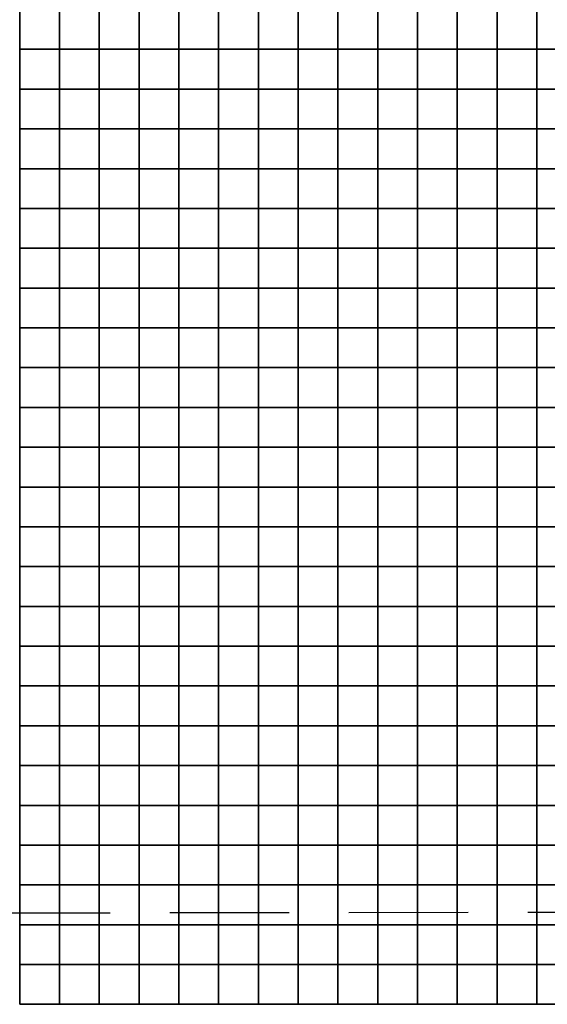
# Model space of a CAD drawing. Header units: millimetres. Extents: x -115474967 to 444143, y -74377 to 241828222.
# Tile 334 of 590: x -123189 to -122526, y 272667 to 273905. Entities that reach past the tile are written whole.
import ezdxf

# ---------------------------------------------------------------- set-up
doc = ezdxf.new("R2010")
doc.units = ezdxf.units.MM
doc.header["$MEASUREMENT"] = 0
doc.linetypes.add('2DASHED', pattern=[0.75, 0.5, -0.25])
for name, color, linetype in [('00-2 Fittings', 8, 'Continuous'), ('00-3 Elev 02', 1, 'Continuous'), ('CEIL-PLAN', 7, 'Continuous')]:
    doc.layers.add(name, color=color, linetype=linetype)
doc.layers.add('0_cons_01', color=40, linetype='Continuous', lineweight=0, plot=False)

# ---------------------------------------------------------------- blocks, each defined once
blk = doc.blocks.new('1')
at = {"layer": '00-2 Fittings', "color": 9, "true_color": 0xc7c8ca}
for points in [[(-130052.3, 275810.3), (-130052.3, 275760.3), (-130102.3, 275760.3), (-130102.3, 275810.3)], [(-130002.3, 275810.3), (-130002.3, 275760.3), (-130052.3, 275760.3), (-130052.3, 275810.3)], [(-129952.3, 275810.3), (-129952.3, 275760.3), (-130002.3, 275760.3), (-130002.3, 275810.3)], [(-129902.3, 275810.3), (-129902.3, 275760.3), (-129952.3, 275760.3), (-129952.3, 275810.3)], [(-129852.3, 275810.3), (-129852.3, 275760.3), (-129902.3, 275760.3), (-129902.3, 275810.3)], [(-129802.3, 275810.3), (-129802.3, 275760.3), (-129852.3, 275760.3), (-129852.3, 275810.3)], [(-129752.3, 275810.3), (-129752.3, 275760.3), (-129802.3, 275760.3), (-129802.3, 275810.3)], [(-129702.3, 275810.3), (-129702.3, 275760.3), (-129752.3, 275760.3), (-129752.3, 275810.3)], [(-129652.3, 275810.3), (-129652.3, 275760.3), (-129702.3, 275760.3), (-129702.3, 275810.3)], [(-129602.3, 275810.3), (-129602.3, 275760.3), (-129652.3, 275760.3), (-129652.3, 275810.3)], [(-129552.3, 275810.3), (-129552.3, 275760.3), (-129602.3, 275760.3), (-129602.3, 275810.3)], [(-129502.3, 275810.3), (-129502.3, 275760.3), (-129552.3, 275760.3), (-129552.3, 275810.3)], [(-129452.3, 275810.3), (-129452.3, 275760.3), (-129502.3, 275760.3), (-129502.3, 275810.3)], [(-129402.3, 275810.3), (-129402.3, 275760.3), (-129452.3, 275760.3), (-129452.3, 275810.3)], [(-130052.3, 275760.3), (-130052.3, 275710.3), (-130102.3, 275710.3), (-130102.3, 275760.3)], [(-130002.3, 275760.3), (-130002.3, 275710.3), (-130052.3, 275710.3), (-130052.3, 275760.3)], [(-129952.3, 275760.3), (-129952.3, 275710.3), (-130002.3, 275710.3), (-130002.3, 275760.3)], [(-129902.3, 275760.3), (-129902.3, 275710.3), (-129952.3, 275710.3), (-129952.3, 275760.3)], [(-129852.3, 275760.3), (-129852.3, 275710.3), (-129902.3, 275710.3), (-129902.3, 275760.3)], [(-129802.3, 275760.3), (-129802.3, 275710.3), (-129852.3, 275710.3), (-129852.3, 275760.3)], [(-129752.3, 275760.3), (-129752.3, 275710.3), (-129802.3, 275710.3), (-129802.3, 275760.3)], [(-129702.3, 275760.3), (-129702.3, 275710.3), (-129752.3, 275710.3), (-129752.3, 275760.3)], [(-129652.3, 275760.3), (-129652.3, 275710.3), (-129702.3, 275710.3), (-129702.3, 275760.3)], [(-129602.3, 275760.3), (-129602.3, 275710.3), (-129652.3, 275710.3), (-129652.3, 275760.3)], [(-129552.3, 275760.3), (-129552.3, 275710.3), (-129602.3, 275710.3), (-129602.3, 275760.3)], [(-129502.3, 275760.3), (-129502.3, 275710.3), (-129552.3, 275710.3), (-129552.3, 275760.3)], [(-129452.3, 275760.3), (-129452.3, 275710.3), (-129502.3, 275710.3), (-129502.3, 275760.3)], [(-129402.3, 275760.3), (-129402.3, 275710.3), (-129452.3, 275710.3), (-129452.3, 275760.3)], [(-130052.3, 275710.3), (-130052.3, 275660.3), (-130102.3, 275660.3), (-130102.3, 275710.3)], [(-130002.3, 275710.3), (-130002.3, 275660.3), (-130052.3, 275660.3), (-130052.3, 275710.3)], [(-129952.3, 275710.3), (-129952.3, 275660.3), (-130002.3, 275660.3), (-130002.3, 275710.3)], [(-129902.3, 275710.3), (-129902.3, 275660.3), (-129952.3, 275660.3), (-129952.3, 275710.3)], [(-129852.3, 275710.3), (-129852.3, 275660.3), (-129902.3, 275660.3), (-129902.3, 275710.3)], [(-129802.3, 275710.3), (-129802.3, 275660.3), (-129852.3, 275660.3), (-129852.3, 275710.3)], [(-129752.3, 275710.3), (-129752.3, 275660.3), (-129802.3, 275660.3), (-129802.3, 275710.3)], [(-129702.3, 275710.3), (-129702.3, 275660.3), (-129752.3, 275660.3), (-129752.3, 275710.3)], [(-129652.3, 275710.3), (-129652.3, 275660.3), (-129702.3, 275660.3), (-129702.3, 275710.3)], [(-129602.3, 275710.3), (-129602.3, 275660.3), (-129652.3, 275660.3), (-129652.3, 275710.3)], [(-129552.3, 275710.3), (-129552.3, 275660.3), (-129602.3, 275660.3), (-129602.3, 275710.3)], [(-129502.3, 275710.3), (-129502.3, 275660.3), (-129552.3, 275660.3), (-129552.3, 275710.3)], [(-129452.3, 275710.3), (-129452.3, 275660.3), (-129502.3, 275660.3), (-129502.3, 275710.3)], [(-129402.3, 275710.3), (-129402.3, 275660.3), (-129452.3, 275660.3), (-129452.3, 275710.3)], [(-130052.3, 275660.3), (-130052.3, 275610.3), (-130102.3, 275610.3), (-130102.3, 275660.3)], [(-130002.3, 275660.3), (-130002.3, 275610.3), (-130052.3, 275610.3), (-130052.3, 275660.3)], [(-129952.3, 275660.3), (-129952.3, 275610.3), (-130002.3, 275610.3), (-130002.3, 275660.3)], [(-129902.3, 275660.3), (-129902.3, 275610.3), (-129952.3, 275610.3), (-129952.3, 275660.3)], [(-129852.3, 275660.3), (-129852.3, 275610.3), (-129902.3, 275610.3), (-129902.3, 275660.3)], [(-129802.3, 275660.3), (-129802.3, 275610.3), (-129852.3, 275610.3), (-129852.3, 275660.3)], [(-129752.3, 275660.3), (-129752.3, 275610.3), (-129802.3, 275610.3), (-129802.3, 275660.3)], [(-129702.3, 275660.3), (-129702.3, 275610.3), (-129752.3, 275610.3), (-129752.3, 275660.3)], [(-129652.3, 275660.3), (-129652.3, 275610.3), (-129702.3, 275610.3), (-129702.3, 275660.3)], [(-129602.3, 275660.3), (-129602.3, 275610.3), (-129652.3, 275610.3), (-129652.3, 275660.3)], [(-129552.3, 275660.3), (-129552.3, 275610.3), (-129602.3, 275610.3), (-129602.3, 275660.3)], [(-129502.3, 275660.3), (-129502.3, 275610.3), (-129552.3, 275610.3), (-129552.3, 275660.3)], [(-129452.3, 275660.3), (-129452.3, 275610.3), (-129502.3, 275610.3), (-129502.3, 275660.3)], [(-129402.3, 275660.3), (-129402.3, 275610.3), (-129452.3, 275610.3), (-129452.3, 275660.3)], [(-130052.3, 275610.3), (-130052.3, 275560.3), (-130102.3, 275560.3), (-130102.3, 275610.3)], [(-130002.3, 275610.3), (-130002.3, 275560.3), (-130052.3, 275560.3), (-130052.3, 275610.3)], [(-129952.3, 275610.3), (-129952.3, 275560.3), (-130002.3, 275560.3), (-130002.3, 275610.3)], [(-129902.3, 275610.3), (-129902.3, 275560.3), (-129952.3, 275560.3), (-129952.3, 275610.3)], [(-129852.3, 275610.3), (-129852.3, 275560.3), (-129902.3, 275560.3), (-129902.3, 275610.3)], [(-129802.3, 275610.3), (-129802.3, 275560.3), (-129852.3, 275560.3), (-129852.3, 275610.3)], [(-129752.3, 275610.3), (-129752.3, 275560.3), (-129802.3, 275560.3), (-129802.3, 275610.3)], [(-129702.3, 275610.3), (-129702.3, 275560.3), (-129752.3, 275560.3), (-129752.3, 275610.3)], [(-129652.3, 275610.3), (-129652.3, 275560.3), (-129702.3, 275560.3), (-129702.3, 275610.3)], [(-129602.3, 275610.3), (-129602.3, 275560.3), (-129652.3, 275560.3), (-129652.3, 275610.3)], [(-129552.3, 275610.3), (-129552.3, 275560.3), (-129602.3, 275560.3), (-129602.3, 275610.3)], [(-129502.3, 275610.3), (-129502.3, 275560.3), (-129552.3, 275560.3), (-129552.3, 275610.3)], [(-129452.3, 275610.3), (-129452.3, 275560.3), (-129502.3, 275560.3), (-129502.3, 275610.3)], [(-129402.3, 275610.3), (-129402.3, 275560.3), (-129452.3, 275560.3), (-129452.3, 275610.3)], [(-130052.3, 275560.3), (-130052.3, 275510.3), (-130102.3, 275510.3), (-130102.3, 275560.3)], [(-130002.3, 275560.3), (-130002.3, 275510.3), (-130052.3, 275510.3), (-130052.3, 275560.3)], [(-129952.3, 275560.3), (-129952.3, 275510.3), (-130002.3, 275510.3), (-130002.3, 275560.3)], [(-129902.3, 275560.3), (-129902.3, 275510.3), (-129952.3, 275510.3), (-129952.3, 275560.3)], [(-129852.3, 275560.3), (-129852.3, 275510.3), (-129902.3, 275510.3), (-129902.3, 275560.3)], [(-129802.3, 275560.3), (-129802.3, 275510.3), (-129852.3, 275510.3), (-129852.3, 275560.3)], [(-129752.3, 275560.3), (-129752.3, 275510.3), (-129802.3, 275510.3), (-129802.3, 275560.3)], [(-129702.3, 275560.3), (-129702.3, 275510.3), (-129752.3, 275510.3), (-129752.3, 275560.3)], [(-129652.3, 275560.3), (-129652.3, 275510.3), (-129702.3, 275510.3), (-129702.3, 275560.3)], [(-129602.3, 275560.3), (-129602.3, 275510.3), (-129652.3, 275510.3), (-129652.3, 275560.3)], [(-129552.3, 275560.3), (-129552.3, 275510.3), (-129602.3, 275510.3), (-129602.3, 275560.3)], [(-129502.3, 275560.3), (-129502.3, 275510.3), (-129552.3, 275510.3), (-129552.3, 275560.3)], [(-129452.3, 275560.3), (-129452.3, 275510.3), (-129502.3, 275510.3), (-129502.3, 275560.3)], [(-129402.3, 275560.3), (-129402.3, 275510.3), (-129452.3, 275510.3), (-129452.3, 275560.3)], [(-130052.3, 275510.3), (-130052.3, 275460.3), (-130102.3, 275460.3), (-130102.3, 275510.3)], [(-130002.3, 275510.3), (-130002.3, 275460.3), (-130052.3, 275460.3), (-130052.3, 275510.3)], [(-129952.3, 275510.3), (-129952.3, 275460.3), (-130002.3, 275460.3), (-130002.3, 275510.3)], [(-129902.3, 275510.3), (-129902.3, 275460.3), (-129952.3, 275460.3), (-129952.3, 275510.3)], [(-129852.3, 275510.3), (-129852.3, 275460.3), (-129902.3, 275460.3), (-129902.3, 275510.3)], [(-129802.3, 275510.3), (-129802.3, 275460.3), (-129852.3, 275460.3), (-129852.3, 275510.3)], [(-129752.3, 275510.3), (-129752.3, 275460.3), (-129802.3, 275460.3), (-129802.3, 275510.3)], [(-129702.3, 275510.3), (-129702.3, 275460.3), (-129752.3, 275460.3), (-129752.3, 275510.3)], [(-129652.3, 275510.3), (-129652.3, 275460.3), (-129702.3, 275460.3), (-129702.3, 275510.3)], [(-129602.3, 275510.3), (-129602.3, 275460.3), (-129652.3, 275460.3), (-129652.3, 275510.3)], [(-129552.3, 275510.3), (-129552.3, 275460.3), (-129602.3, 275460.3), (-129602.3, 275510.3)], [(-129502.3, 275510.3), (-129502.3, 275460.3), (-129552.3, 275460.3), (-129552.3, 275510.3)], [(-129452.3, 275510.3), (-129452.3, 275460.3), (-129502.3, 275460.3), (-129502.3, 275510.3)], [(-129402.3, 275510.3), (-129402.3, 275460.3), (-129452.3, 275460.3), (-129452.3, 275510.3)], [(-130052.3, 275460.3), (-130052.3, 275410.3), (-130102.3, 275410.3), (-130102.3, 275460.3)], [(-130002.3, 275460.3), (-130002.3, 275410.3), (-130052.3, 275410.3), (-130052.3, 275460.3)], [(-129952.3, 275460.3), (-129952.3, 275410.3), (-130002.3, 275410.3), (-130002.3, 275460.3)], [(-129902.3, 275460.3), (-129902.3, 275410.3), (-129952.3, 275410.3), (-129952.3, 275460.3)], [(-129852.3, 275460.3), (-129852.3, 275410.3), (-129902.3, 275410.3), (-129902.3, 275460.3)], [(-129802.3, 275460.3), (-129802.3, 275410.3), (-129852.3, 275410.3), (-129852.3, 275460.3)], [(-129752.3, 275460.3), (-129752.3, 275410.3), (-129802.3, 275410.3), (-129802.3, 275460.3)], [(-129702.3, 275460.3), (-129702.3, 275410.3), (-129752.3, 275410.3), (-129752.3, 275460.3)], [(-129652.3, 275460.3), (-129652.3, 275410.3), (-129702.3, 275410.3), (-129702.3, 275460.3)], [(-129602.3, 275460.3), (-129602.3, 275410.3), (-129652.3, 275410.3), (-129652.3, 275460.3)], [(-129552.3, 275460.3), (-129552.3, 275410.3), (-129602.3, 275410.3), (-129602.3, 275460.3)], [(-129502.3, 275460.3), (-129502.3, 275410.3), (-129552.3, 275410.3), (-129552.3, 275460.3)], [(-129452.3, 275460.3), (-129452.3, 275410.3), (-129502.3, 275410.3), (-129502.3, 275460.3)], [(-129402.3, 275460.3), (-129402.3, 275410.3), (-129452.3, 275410.3), (-129452.3, 275460.3)], [(-130052.3, 275410.3), (-130052.3, 275360.3), (-130102.3, 275360.3), (-130102.3, 275410.3)], [(-130002.3, 275410.3), (-130002.3, 275360.3), (-130052.3, 275360.3), (-130052.3, 275410.3)], [(-129952.3, 275410.3), (-129952.3, 275360.3), (-130002.3, 275360.3), (-130002.3, 275410.3)], [(-129902.3, 275410.3), (-129902.3, 275360.3), (-129952.3, 275360.3), (-129952.3, 275410.3)], [(-129852.3, 275410.3), (-129852.3, 275360.3), (-129902.3, 275360.3), (-129902.3, 275410.3)], [(-129802.3, 275410.3), (-129802.3, 275360.3), (-129852.3, 275360.3), (-129852.3, 275410.3)], [(-129752.3, 275410.3), (-129752.3, 275360.3), (-129802.3, 275360.3), (-129802.3, 275410.3)], [(-129702.3, 275410.3), (-129702.3, 275360.3), (-129752.3, 275360.3), (-129752.3, 275410.3)], [(-129652.3, 275410.3), (-129652.3, 275360.3), (-129702.3, 275360.3), (-129702.3, 275410.3)], [(-129602.3, 275410.3), (-129602.3, 275360.3), (-129652.3, 275360.3), (-129652.3, 275410.3)], [(-129552.3, 275410.3), (-129552.3, 275360.3), (-129602.3, 275360.3), (-129602.3, 275410.3)], [(-129502.3, 275410.3), (-129502.3, 275360.3), (-129552.3, 275360.3), (-129552.3, 275410.3)], [(-129452.3, 275410.3), (-129452.3, 275360.3), (-129502.3, 275360.3), (-129502.3, 275410.3)], [(-129402.3, 275410.3), (-129402.3, 275360.3), (-129452.3, 275360.3), (-129452.3, 275410.3)], [(-130052.3, 275360.3), (-130052.3, 275310.3), (-130102.3, 275310.3), (-130102.3, 275360.3)], [(-130002.3, 275360.3), (-130002.3, 275310.3), (-130052.3, 275310.3), (-130052.3, 275360.3)], [(-129952.3, 275360.3), (-129952.3, 275310.3), (-130002.3, 275310.3), (-130002.3, 275360.3)], [(-129902.3, 275360.3), (-129902.3, 275310.3), (-129952.3, 275310.3), (-129952.3, 275360.3)], [(-129852.3, 275360.3), (-129852.3, 275310.3), (-129902.3, 275310.3), (-129902.3, 275360.3)], [(-129802.3, 275360.3), (-129802.3, 275310.3), (-129852.3, 275310.3), (-129852.3, 275360.3)], [(-129752.3, 275360.3), (-129752.3, 275310.3), (-129802.3, 275310.3), (-129802.3, 275360.3)], [(-129702.3, 275360.3), (-129702.3, 275310.3), (-129752.3, 275310.3), (-129752.3, 275360.3)], [(-129652.3, 275360.3), (-129652.3, 275310.3), (-129702.3, 275310.3), (-129702.3, 275360.3)], [(-129602.3, 275360.3), (-129602.3, 275310.3), (-129652.3, 275310.3), (-129652.3, 275360.3)], [(-129552.3, 275360.3), (-129552.3, 275310.3), (-129602.3, 275310.3), (-129602.3, 275360.3)], [(-129502.3, 275360.3), (-129502.3, 275310.3), (-129552.3, 275310.3), (-129552.3, 275360.3)], [(-129452.3, 275360.3), (-129452.3, 275310.3), (-129502.3, 275310.3), (-129502.3, 275360.3)], [(-129402.3, 275360.3), (-129402.3, 275310.3), (-129452.3, 275310.3), (-129452.3, 275360.3)], [(-130052.3, 275310.3), (-130052.3, 275260.3), (-130102.3, 275260.3), (-130102.3, 275310.3)], [(-130002.3, 275310.3), (-130002.3, 275260.3), (-130052.3, 275260.3), (-130052.3, 275310.3)], [(-129952.3, 275310.3), (-129952.3, 275260.3), (-130002.3, 275260.3), (-130002.3, 275310.3)], [(-129902.3, 275310.3), (-129902.3, 275260.3), (-129952.3, 275260.3), (-129952.3, 275310.3)], [(-129852.3, 275310.3), (-129852.3, 275260.3), (-129902.3, 275260.3), (-129902.3, 275310.3)], [(-129802.3, 275310.3), (-129802.3, 275260.3), (-129852.3, 275260.3), (-129852.3, 275310.3)], [(-129752.3, 275310.3), (-129752.3, 275260.3), (-129802.3, 275260.3), (-129802.3, 275310.3)], [(-129702.3, 275310.3), (-129702.3, 275260.3), (-129752.3, 275260.3), (-129752.3, 275310.3)], [(-129652.3, 275310.3), (-129652.3, 275260.3), (-129702.3, 275260.3), (-129702.3, 275310.3)], [(-129602.3, 275310.3), (-129602.3, 275260.3), (-129652.3, 275260.3), (-129652.3, 275310.3)], [(-129552.3, 275310.3), (-129552.3, 275260.3), (-129602.3, 275260.3), (-129602.3, 275310.3)], [(-129502.3, 275310.3), (-129502.3, 275260.3), (-129552.3, 275260.3), (-129552.3, 275310.3)], [(-129452.3, 275310.3), (-129452.3, 275260.3), (-129502.3, 275260.3), (-129502.3, 275310.3)], [(-129402.3, 275310.3), (-129402.3, 275260.3), (-129452.3, 275260.3), (-129452.3, 275310.3)], [(-130052.3, 275260.3), (-130052.3, 275210.3), (-130102.3, 275210.3), (-130102.3, 275260.3)], [(-130002.3, 275260.3), (-130002.3, 275210.3), (-130052.3, 275210.3), (-130052.3, 275260.3)], [(-129952.3, 275260.3), (-129952.3, 275210.3), (-130002.3, 275210.3), (-130002.3, 275260.3)], [(-129902.3, 275260.3), (-129902.3, 275210.3), (-129952.3, 275210.3), (-129952.3, 275260.3)], [(-129852.3, 275260.3), (-129852.3, 275210.3), (-129902.3, 275210.3), (-129902.3, 275260.3)], [(-129802.3, 275260.3), (-129802.3, 275210.3), (-129852.3, 275210.3), (-129852.3, 275260.3)], [(-129752.3, 275260.3), (-129752.3, 275210.3), (-129802.3, 275210.3), (-129802.3, 275260.3)], [(-129702.3, 275260.3), (-129702.3, 275210.3), (-129752.3, 275210.3), (-129752.3, 275260.3)], [(-129652.3, 275260.3), (-129652.3, 275210.3), (-129702.3, 275210.3), (-129702.3, 275260.3)], [(-129602.3, 275260.3), (-129602.3, 275210.3), (-129652.3, 275210.3), (-129652.3, 275260.3)], [(-129552.3, 275260.3), (-129552.3, 275210.3), (-129602.3, 275210.3), (-129602.3, 275260.3)], [(-129502.3, 275260.3), (-129502.3, 275210.3), (-129552.3, 275210.3), (-129552.3, 275260.3)], [(-129452.3, 275260.3), (-129452.3, 275210.3), (-129502.3, 275210.3), (-129502.3, 275260.3)], [(-129402.3, 275260.3), (-129402.3, 275210.3), (-129452.3, 275210.3), (-129452.3, 275260.3)], [(-130052.3, 275210.3), (-130052.3, 275160.3), (-130102.3, 275160.3), (-130102.3, 275210.3)], [(-130002.3, 275210.3), (-130002.3, 275160.3), (-130052.3, 275160.3), (-130052.3, 275210.3)], [(-129952.3, 275210.3), (-129952.3, 275160.3), (-130002.3, 275160.3), (-130002.3, 275210.3)], [(-129902.3, 275210.3), (-129902.3, 275160.3), (-129952.3, 275160.3), (-129952.3, 275210.3)], [(-129852.3, 275210.3), (-129852.3, 275160.3), (-129902.3, 275160.3), (-129902.3, 275210.3)], [(-129802.3, 275210.3), (-129802.3, 275160.3), (-129852.3, 275160.3), (-129852.3, 275210.3)], [(-129752.3, 275210.3), (-129752.3, 275160.3), (-129802.3, 275160.3), (-129802.3, 275210.3)], [(-129702.3, 275210.3), (-129702.3, 275160.3), (-129752.3, 275160.3), (-129752.3, 275210.3)], [(-129652.3, 275210.3), (-129652.3, 275160.3), (-129702.3, 275160.3), (-129702.3, 275210.3)], [(-129602.3, 275210.3), (-129602.3, 275160.3), (-129652.3, 275160.3), (-129652.3, 275210.3)], [(-129552.3, 275210.3), (-129552.3, 275160.3), (-129602.3, 275160.3), (-129602.3, 275210.3)], [(-129502.3, 275210.3), (-129502.3, 275160.3), (-129552.3, 275160.3), (-129552.3, 275210.3)], [(-129452.3, 275210.3), (-129452.3, 275160.3), (-129502.3, 275160.3), (-129502.3, 275210.3)], [(-129402.3, 275210.3), (-129402.3, 275160.3), (-129452.3, 275160.3), (-129452.3, 275210.3)], [(-130052.3, 275160.3), (-130052.3, 275110.3), (-130102.3, 275110.3), (-130102.3, 275160.3)], [(-130002.3, 275160.3), (-130002.3, 275110.3), (-130052.3, 275110.3), (-130052.3, 275160.3)], [(-129952.3, 275160.3), (-129952.3, 275110.3), (-130002.3, 275110.3), (-130002.3, 275160.3)], [(-129902.3, 275160.3), (-129902.3, 275110.3), (-129952.3, 275110.3), (-129952.3, 275160.3)], [(-129852.3, 275160.3), (-129852.3, 275110.3), (-129902.3, 275110.3), (-129902.3, 275160.3)], [(-129802.3, 275160.3), (-129802.3, 275110.3), (-129852.3, 275110.3), (-129852.3, 275160.3)], [(-129752.3, 275160.3), (-129752.3, 275110.3), (-129802.3, 275110.3), (-129802.3, 275160.3)], [(-129702.3, 275160.3), (-129702.3, 275110.3), (-129752.3, 275110.3), (-129752.3, 275160.3)], [(-129652.3, 275160.3), (-129652.3, 275110.3), (-129702.3, 275110.3), (-129702.3, 275160.3)], [(-129602.3, 275160.3), (-129602.3, 275110.3), (-129652.3, 275110.3), (-129652.3, 275160.3)], [(-129552.3, 275160.3), (-129552.3, 275110.3), (-129602.3, 275110.3), (-129602.3, 275160.3)], [(-129502.3, 275160.3), (-129502.3, 275110.3), (-129552.3, 275110.3), (-129552.3, 275160.3)], [(-129452.3, 275160.3), (-129452.3, 275110.3), (-129502.3, 275110.3), (-129502.3, 275160.3)], [(-129402.3, 275160.3), (-129402.3, 275110.3), (-129452.3, 275110.3), (-129452.3, 275160.3)], [(-130052.3, 275110.3), (-130052.3, 275060.3), (-130102.3, 275060.3), (-130102.3, 275110.3)], [(-130002.3, 275110.3), (-130002.3, 275060.3), (-130052.3, 275060.3), (-130052.3, 275110.3)], [(-129952.3, 275110.3), (-129952.3, 275060.3), (-130002.3, 275060.3), (-130002.3, 275110.3)], [(-129902.3, 275110.3), (-129902.3, 275060.3), (-129952.3, 275060.3), (-129952.3, 275110.3)], [(-129852.3, 275110.3), (-129852.3, 275060.3), (-129902.3, 275060.3), (-129902.3, 275110.3)], [(-129802.3, 275110.3), (-129802.3, 275060.3), (-129852.3, 275060.3), (-129852.3, 275110.3)], [(-129752.3, 275110.3), (-129752.3, 275060.3), (-129802.3, 275060.3), (-129802.3, 275110.3)], [(-129702.3, 275110.3), (-129702.3, 275060.3), (-129752.3, 275060.3), (-129752.3, 275110.3)], [(-129652.3, 275110.3), (-129652.3, 275060.3), (-129702.3, 275060.3), (-129702.3, 275110.3)], [(-129602.3, 275110.3), (-129602.3, 275060.3), (-129652.3, 275060.3), (-129652.3, 275110.3)], [(-129552.3, 275110.3), (-129552.3, 275060.3), (-129602.3, 275060.3), (-129602.3, 275110.3)], [(-129502.3, 275110.3), (-129502.3, 275060.3), (-129552.3, 275060.3), (-129552.3, 275110.3)], [(-129452.3, 275110.3), (-129452.3, 275060.3), (-129502.3, 275060.3), (-129502.3, 275110.3)], [(-129402.3, 275110.3), (-129402.3, 275060.3), (-129452.3, 275060.3), (-129452.3, 275110.3)], [(-130052.3, 275060.3), (-130052.3, 275010.3), (-130102.3, 275010.3), (-130102.3, 275060.3)], [(-130002.3, 275060.3), (-130002.3, 275010.3), (-130052.3, 275010.3), (-130052.3, 275060.3)], [(-129952.3, 275060.3), (-129952.3, 275010.3), (-130002.3, 275010.3), (-130002.3, 275060.3)], [(-129902.3, 275060.3), (-129902.3, 275010.3), (-129952.3, 275010.3), (-129952.3, 275060.3)], [(-129852.3, 275060.3), (-129852.3, 275010.3), (-129902.3, 275010.3), (-129902.3, 275060.3)], [(-129802.3, 275060.3), (-129802.3, 275010.3), (-129852.3, 275010.3), (-129852.3, 275060.3)], [(-129752.3, 275060.3), (-129752.3, 275010.3), (-129802.3, 275010.3), (-129802.3, 275060.3)], [(-129702.3, 275060.3), (-129702.3, 275010.3), (-129752.3, 275010.3), (-129752.3, 275060.3)], [(-129652.3, 275060.3), (-129652.3, 275010.3), (-129702.3, 275010.3), (-129702.3, 275060.3)], [(-129602.3, 275060.3), (-129602.3, 275010.3), (-129652.3, 275010.3), (-129652.3, 275060.3)], [(-129552.3, 275060.3), (-129552.3, 275010.3), (-129602.3, 275010.3), (-129602.3, 275060.3)], [(-129502.3, 275060.3), (-129502.3, 275010.3), (-129552.3, 275010.3), (-129552.3, 275060.3)], [(-129452.3, 275060.3), (-129452.3, 275010.3), (-129502.3, 275010.3), (-129502.3, 275060.3)], [(-129402.3, 275060.3), (-129402.3, 275010.3), (-129452.3, 275010.3), (-129452.3, 275060.3)], [(-130052.3, 275010.3), (-130052.3, 274960.3), (-130102.3, 274960.3), (-130102.3, 275010.3)], [(-130002.3, 275010.3), (-130002.3, 274960.3), (-130052.3, 274960.3), (-130052.3, 275010.3)], [(-129952.3, 275010.3), (-129952.3, 274960.3), (-130002.3, 274960.3), (-130002.3, 275010.3)], [(-129902.3, 275010.3), (-129902.3, 274960.3), (-129952.3, 274960.3), (-129952.3, 275010.3)], [(-129852.3, 275010.3), (-129852.3, 274960.3), (-129902.3, 274960.3), (-129902.3, 275010.3)], [(-129802.3, 275010.3), (-129802.3, 274960.3), (-129852.3, 274960.3), (-129852.3, 275010.3)], [(-129752.3, 275010.3), (-129752.3, 274960.3), (-129802.3, 274960.3), (-129802.3, 275010.3)], [(-129702.3, 275010.3), (-129702.3, 274960.3), (-129752.3, 274960.3), (-129752.3, 275010.3)], [(-129652.3, 275010.3), (-129652.3, 274960.3), (-129702.3, 274960.3), (-129702.3, 275010.3)], [(-129602.3, 275010.3), (-129602.3, 274960.3), (-129652.3, 274960.3), (-129652.3, 275010.3)], [(-129552.3, 275010.3), (-129552.3, 274960.3), (-129602.3, 274960.3), (-129602.3, 275010.3)], [(-129502.3, 275010.3), (-129502.3, 274960.3), (-129552.3, 274960.3), (-129552.3, 275010.3)], [(-129452.3, 275010.3), (-129452.3, 274960.3), (-129502.3, 274960.3), (-129502.3, 275010.3)], [(-129402.3, 275010.3), (-129402.3, 274960.3), (-129452.3, 274960.3), (-129452.3, 275010.3)], [(-130052.3, 274960.3), (-130052.3, 274910.3), (-130102.3, 274910.3), (-130102.3, 274960.3)], [(-130002.3, 274960.3), (-130002.3, 274910.3), (-130052.3, 274910.3), (-130052.3, 274960.3)], [(-129952.3, 274960.3), (-129952.3, 274910.3), (-130002.3, 274910.3), (-130002.3, 274960.3)], [(-129902.3, 274960.3), (-129902.3, 274910.3), (-129952.3, 274910.3), (-129952.3, 274960.3)], [(-129852.3, 274960.3), (-129852.3, 274910.3), (-129902.3, 274910.3), (-129902.3, 274960.3)], [(-129802.3, 274960.3), (-129802.3, 274910.3), (-129852.3, 274910.3), (-129852.3, 274960.3)], [(-129752.3, 274960.3), (-129752.3, 274910.3), (-129802.3, 274910.3), (-129802.3, 274960.3)], [(-129702.3, 274960.3), (-129702.3, 274910.3), (-129752.3, 274910.3), (-129752.3, 274960.3)], [(-129652.3, 274960.3), (-129652.3, 274910.3), (-129702.3, 274910.3), (-129702.3, 274960.3)], [(-129602.3, 274960.3), (-129602.3, 274910.3), (-129652.3, 274910.3), (-129652.3, 274960.3)], [(-129552.3, 274960.3), (-129552.3, 274910.3), (-129602.3, 274910.3), (-129602.3, 274960.3)], [(-129502.3, 274960.3), (-129502.3, 274910.3), (-129552.3, 274910.3), (-129552.3, 274960.3)], [(-129452.3, 274960.3), (-129452.3, 274910.3), (-129502.3, 274910.3), (-129502.3, 274960.3)], [(-129402.3, 274960.3), (-129402.3, 274910.3), (-129452.3, 274910.3), (-129452.3, 274960.3)], [(-130052.3, 274910.3), (-130052.3, 274860.3), (-130102.3, 274860.3), (-130102.3, 274910.3)], [(-130002.3, 274910.3), (-130002.3, 274860.3), (-130052.3, 274860.3), (-130052.3, 274910.3)], [(-129952.3, 274910.3), (-129952.3, 274860.3), (-130002.3, 274860.3), (-130002.3, 274910.3)], [(-129902.3, 274910.3), (-129902.3, 274860.3), (-129952.3, 274860.3), (-129952.3, 274910.3)], [(-129852.3, 274910.3), (-129852.3, 274860.3), (-129902.3, 274860.3), (-129902.3, 274910.3)], [(-129802.3, 274910.3), (-129802.3, 274860.3), (-129852.3, 274860.3), (-129852.3, 274910.3)], [(-129752.3, 274910.3), (-129752.3, 274860.3), (-129802.3, 274860.3), (-129802.3, 274910.3)], [(-129702.3, 274910.3), (-129702.3, 274860.3), (-129752.3, 274860.3), (-129752.3, 274910.3)], [(-129652.3, 274910.3), (-129652.3, 274860.3), (-129702.3, 274860.3), (-129702.3, 274910.3)], [(-129602.3, 274910.3), (-129602.3, 274860.3), (-129652.3, 274860.3), (-129652.3, 274910.3)], [(-129552.3, 274910.3), (-129552.3, 274860.3), (-129602.3, 274860.3), (-129602.3, 274910.3)], [(-129502.3, 274910.3), (-129502.3, 274860.3), (-129552.3, 274860.3), (-129552.3, 274910.3)], [(-129452.3, 274910.3), (-129452.3, 274860.3), (-129502.3, 274860.3), (-129502.3, 274910.3)], [(-129402.3, 274910.3), (-129402.3, 274860.3), (-129452.3, 274860.3), (-129452.3, 274910.3)], [(-130052.3, 274860.3), (-130052.3, 274810.3), (-130102.3, 274810.3), (-130102.3, 274860.3)], [(-130002.3, 274860.3), (-130002.3, 274810.3), (-130052.3, 274810.3), (-130052.3, 274860.3)], [(-129952.3, 274860.3), (-129952.3, 274810.3), (-130002.3, 274810.3), (-130002.3, 274860.3)], [(-129902.3, 274860.3), (-129902.3, 274810.3), (-129952.3, 274810.3), (-129952.3, 274860.3)], [(-129852.3, 274860.3), (-129852.3, 274810.3), (-129902.3, 274810.3), (-129902.3, 274860.3)], [(-129802.3, 274860.3), (-129802.3, 274810.3), (-129852.3, 274810.3), (-129852.3, 274860.3)], [(-129752.3, 274860.3), (-129752.3, 274810.3), (-129802.3, 274810.3), (-129802.3, 274860.3)], [(-129702.3, 274860.3), (-129702.3, 274810.3), (-129752.3, 274810.3), (-129752.3, 274860.3)], [(-129652.3, 274860.3), (-129652.3, 274810.3), (-129702.3, 274810.3), (-129702.3, 274860.3)], [(-129602.3, 274860.3), (-129602.3, 274810.3), (-129652.3, 274810.3), (-129652.3, 274860.3)], [(-129552.3, 274860.3), (-129552.3, 274810.3), (-129602.3, 274810.3), (-129602.3, 274860.3)], [(-129502.3, 274860.3), (-129502.3, 274810.3), (-129552.3, 274810.3), (-129552.3, 274860.3)], [(-129452.3, 274860.3), (-129452.3, 274810.3), (-129502.3, 274810.3), (-129502.3, 274860.3)], [(-129402.3, 274860.3), (-129402.3, 274810.3), (-129452.3, 274810.3), (-129452.3, 274860.3)], [(-130052.3, 274810.3), (-130052.3, 274760.3), (-130102.3, 274760.3), (-130102.3, 274810.3)], [(-130002.3, 274810.3), (-130002.3, 274760.3), (-130052.3, 274760.3), (-130052.3, 274810.3)], [(-129952.3, 274810.3), (-129952.3, 274760.3), (-130002.3, 274760.3), (-130002.3, 274810.3)], [(-129902.3, 274810.3), (-129902.3, 274760.3), (-129952.3, 274760.3), (-129952.3, 274810.3)], [(-129852.3, 274810.3), (-129852.3, 274760.3), (-129902.3, 274760.3), (-129902.3, 274810.3)], [(-129802.3, 274810.3), (-129802.3, 274760.3), (-129852.3, 274760.3), (-129852.3, 274810.3)], [(-129752.3, 274810.3), (-129752.3, 274760.3), (-129802.3, 274760.3), (-129802.3, 274810.3)], [(-129702.3, 274810.3), (-129702.3, 274760.3), (-129752.3, 274760.3), (-129752.3, 274810.3)], [(-129652.3, 274810.3), (-129652.3, 274760.3), (-129702.3, 274760.3), (-129702.3, 274810.3)], [(-129602.3, 274810.3), (-129602.3, 274760.3), (-129652.3, 274760.3), (-129652.3, 274810.3)], [(-129552.3, 274810.3), (-129552.3, 274760.3), (-129602.3, 274760.3), (-129602.3, 274810.3)], [(-129502.3, 274810.3), (-129502.3, 274760.3), (-129552.3, 274760.3), (-129552.3, 274810.3)], [(-129452.3, 274810.3), (-129452.3, 274760.3), (-129502.3, 274760.3), (-129502.3, 274810.3)], [(-129402.3, 274810.3), (-129402.3, 274760.3), (-129452.3, 274760.3), (-129452.3, 274810.3)], [(-130052.3, 274760.3), (-130052.3, 274710.3), (-130102.3, 274710.3), (-130102.3, 274760.3)], [(-130002.3, 274760.3), (-130002.3, 274710.3), (-130052.3, 274710.3), (-130052.3, 274760.3)], [(-129952.3, 274760.3), (-129952.3, 274710.3), (-130002.3, 274710.3), (-130002.3, 274760.3)], [(-129902.3, 274760.3), (-129902.3, 274710.3), (-129952.3, 274710.3), (-129952.3, 274760.3)], [(-129852.3, 274760.3), (-129852.3, 274710.3), (-129902.3, 274710.3), (-129902.3, 274760.3)], [(-129802.3, 274760.3), (-129802.3, 274710.3), (-129852.3, 274710.3), (-129852.3, 274760.3)], [(-129752.3, 274760.3), (-129752.3, 274710.3), (-129802.3, 274710.3), (-129802.3, 274760.3)], [(-129702.3, 274760.3), (-129702.3, 274710.3), (-129752.3, 274710.3), (-129752.3, 274760.3)], [(-129652.3, 274760.3), (-129652.3, 274710.3), (-129702.3, 274710.3), (-129702.3, 274760.3)], [(-129602.3, 274760.3), (-129602.3, 274710.3), (-129652.3, 274710.3), (-129652.3, 274760.3)], [(-129552.3, 274760.3), (-129552.3, 274710.3), (-129602.3, 274710.3), (-129602.3, 274760.3)], [(-129502.3, 274760.3), (-129502.3, 274710.3), (-129552.3, 274710.3), (-129552.3, 274760.3)], [(-129452.3, 274760.3), (-129452.3, 274710.3), (-129502.3, 274710.3), (-129502.3, 274760.3)], [(-129402.3, 274760.3), (-129402.3, 274710.3), (-129452.3, 274710.3), (-129452.3, 274760.3)], [(-130052.3, 274710.3), (-130052.3, 274660.3), (-130102.3, 274660.3), (-130102.3, 274710.3)], [(-130002.3, 274710.3), (-130002.3, 274660.3), (-130052.3, 274660.3), (-130052.3, 274710.3)], [(-129952.3, 274710.3), (-129952.3, 274660.3), (-130002.3, 274660.3), (-130002.3, 274710.3)], [(-129902.3, 274710.3), (-129902.3, 274660.3), (-129952.3, 274660.3), (-129952.3, 274710.3)], [(-129852.3, 274710.3), (-129852.3, 274660.3), (-129902.3, 274660.3), (-129902.3, 274710.3)], [(-129802.3, 274710.3), (-129802.3, 274660.3), (-129852.3, 274660.3), (-129852.3, 274710.3)], [(-129752.3, 274710.3), (-129752.3, 274660.3), (-129802.3, 274660.3), (-129802.3, 274710.3)], [(-129702.3, 274710.3), (-129702.3, 274660.3), (-129752.3, 274660.3), (-129752.3, 274710.3)], [(-129652.3, 274710.3), (-129652.3, 274660.3), (-129702.3, 274660.3), (-129702.3, 274710.3)], [(-129602.3, 274710.3), (-129602.3, 274660.3), (-129652.3, 274660.3), (-129652.3, 274710.3)], [(-129552.3, 274710.3), (-129552.3, 274660.3), (-129602.3, 274660.3), (-129602.3, 274710.3)], [(-129502.3, 274710.3), (-129502.3, 274660.3), (-129552.3, 274660.3), (-129552.3, 274710.3)], [(-129452.3, 274710.3), (-129452.3, 274660.3), (-129502.3, 274660.3), (-129502.3, 274710.3)], [(-129402.3, 274710.3), (-129402.3, 274660.3), (-129452.3, 274660.3), (-129452.3, 274710.3)], [(-130052.3, 274660.3), (-130052.3, 274610.3), (-130102.3, 274610.3), (-130102.3, 274660.3)], [(-130002.3, 274660.3), (-130002.3, 274610.3), (-130052.3, 274610.3), (-130052.3, 274660.3)], [(-129952.3, 274660.3), (-129952.3, 274610.3), (-130002.3, 274610.3), (-130002.3, 274660.3)], [(-129902.3, 274660.3), (-129902.3, 274610.3), (-129952.3, 274610.3), (-129952.3, 274660.3)], [(-129852.3, 274660.3), (-129852.3, 274610.3), (-129902.3, 274610.3), (-129902.3, 274660.3)], [(-129802.3, 274660.3), (-129802.3, 274610.3), (-129852.3, 274610.3), (-129852.3, 274660.3)], [(-129752.3, 274660.3), (-129752.3, 274610.3), (-129802.3, 274610.3), (-129802.3, 274660.3)], [(-129702.3, 274660.3), (-129702.3, 274610.3), (-129752.3, 274610.3), (-129752.3, 274660.3)], [(-129652.3, 274660.3), (-129652.3, 274610.3), (-129702.3, 274610.3), (-129702.3, 274660.3)], [(-129602.3, 274660.3), (-129602.3, 274610.3), (-129652.3, 274610.3), (-129652.3, 274660.3)], [(-129552.3, 274660.3), (-129552.3, 274610.3), (-129602.3, 274610.3), (-129602.3, 274660.3)], [(-129502.3, 274660.3), (-129502.3, 274610.3), (-129552.3, 274610.3), (-129552.3, 274660.3)], [(-129452.3, 274660.3), (-129452.3, 274610.3), (-129502.3, 274610.3), (-129502.3, 274660.3)], [(-129402.3, 274660.3), (-129402.3, 274610.3), (-129452.3, 274610.3), (-129452.3, 274660.3)], [(-130052.3, 274610.3), (-130052.3, 274560.3), (-130102.3, 274560.3), (-130102.3, 274610.3)], [(-130002.3, 274610.3), (-130002.3, 274560.3), (-130052.3, 274560.3), (-130052.3, 274610.3)], [(-129952.3, 274610.3), (-129952.3, 274560.3), (-130002.3, 274560.3), (-130002.3, 274610.3)], [(-129902.3, 274610.3), (-129902.3, 274560.3), (-129952.3, 274560.3), (-129952.3, 274610.3)], [(-129852.3, 274610.3), (-129852.3, 274560.3), (-129902.3, 274560.3), (-129902.3, 274610.3)], [(-129802.3, 274610.3), (-129802.3, 274560.3), (-129852.3, 274560.3), (-129852.3, 274610.3)], [(-129752.3, 274610.3), (-129752.3, 274560.3), (-129802.3, 274560.3), (-129802.3, 274610.3)], [(-129702.3, 274610.3), (-129702.3, 274560.3), (-129752.3, 274560.3), (-129752.3, 274610.3)], [(-129652.3, 274610.3), (-129652.3, 274560.3), (-129702.3, 274560.3), (-129702.3, 274610.3)], [(-129602.3, 274610.3), (-129602.3, 274560.3), (-129652.3, 274560.3), (-129652.3, 274610.3)], [(-129552.3, 274610.3), (-129552.3, 274560.3), (-129602.3, 274560.3), (-129602.3, 274610.3)], [(-129502.3, 274610.3), (-129502.3, 274560.3), (-129552.3, 274560.3), (-129552.3, 274610.3)], [(-129452.3, 274610.3), (-129452.3, 274560.3), (-129502.3, 274560.3), (-129502.3, 274610.3)], [(-129402.3, 274610.3), (-129402.3, 274560.3), (-129452.3, 274560.3), (-129452.3, 274610.3)]]:
    blk.add_lwpolyline(points, close=True, dxfattribs=at)
at = {"layer": '00-3 Elev 02'}
for points in [[(-130052.3, 275510.3), (-130052.3, 275810.3), (-130102.3, 275810.3), (-130102.3, 275510.3)], [(-129752.3, 275510.3), (-129752.3, 275810.3), (-130052.3, 275810.3), (-130052.3, 275510.3)], [(-129452.3, 275510.3), (-129452.3, 275810.3), (-129752.3, 275810.3), (-129752.3, 275510.3)], [(-129152.3, 275510.3), (-129152.3, 275810.3), (-129452.3, 275810.3), (-129452.3, 275510.3)], [(-130052.3, 275210.3), (-130052.3, 275510.3), (-130102.3, 275510.3), (-130102.3, 275210.3)], [(-129752.3, 275210.3), (-129752.3, 275510.3), (-130052.3, 275510.3), (-130052.3, 275210.3)], [(-129452.3, 275210.3), (-129452.3, 275510.3), (-129752.3, 275510.3), (-129752.3, 275210.3)], [(-129152.3, 275210.3), (-129152.3, 275510.3), (-129452.3, 275510.3), (-129452.3, 275210.3)], [(-130052.3, 274910.3), (-130052.3, 275210.3), (-130102.3, 275210.3), (-130102.3, 274910.3)], [(-129752.3, 274910.3), (-129752.3, 275210.3), (-130052.3, 275210.3), (-130052.3, 274910.3)], [(-129452.3, 274910.3), (-129452.3, 275210.3), (-129752.3, 275210.3), (-129752.3, 274910.3)], [(-129152.3, 274910.3), (-129152.3, 275210.3), (-129452.3, 275210.3), (-129452.3, 274910.3)], [(-130052.3, 274610.3), (-130052.3, 274910.3), (-130102.3, 274910.3), (-130102.3, 274610.3)], [(-129752.3, 274610.3), (-129752.3, 274910.3), (-130052.3, 274910.3), (-130052.3, 274610.3)], [(-129452.3, 274610.3), (-129452.3, 274910.3), (-129752.3, 274910.3), (-129752.3, 274610.3)], [(-129152.3, 274610.3), (-129152.3, 274910.3), (-129452.3, 274910.3), (-129452.3, 274610.3)], [(-130052.3, 274560.3), (-130052.3, 274610.3), (-130102.3, 274610.3), (-130102.3, 274560.3)], [(-129752.3, 274560.3), (-129752.3, 274610.3), (-130052.3, 274610.3), (-130052.3, 274560.3)], [(-129452.3, 274560.3), (-129452.3, 274610.3), (-129752.3, 274610.3), (-129752.3, 274560.3)], [(-129152.3, 274560.3), (-129152.3, 274610.3), (-129452.3, 274610.3), (-129452.3, 274560.3)]]:
    blk.add_lwpolyline(points, close=True, dxfattribs=at)
at = {"layer": 'CEIL-PLAN', "color": 6, "linetype": '2DASHED', "ltscale": 300}
blk.add_lwpolyline([(-132163.6, 274673), (-128992.3, 274676.6)], dxfattribs=at)

msp = doc.modelspace()

# ---------------------------------------------------------------- block references
at = {"layer": '0_cons_01'}
msp.add_blockref('1', (6913.52707, -1892.85247), dxfattribs=at)

doc.saveas('drawing.dxf')
